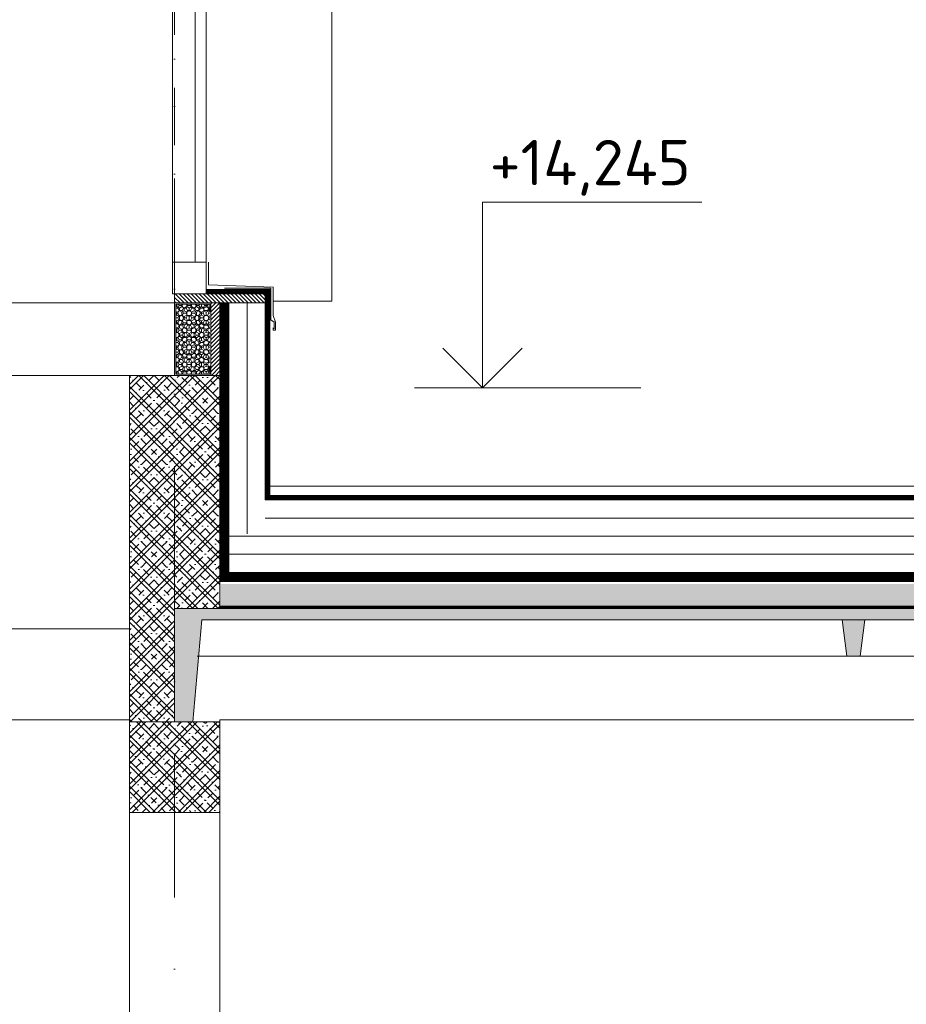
# Model space of a CAD drawing. Header units: millimetres. Extents: x -725694 to 5289369, y -1488057 to 2187451.
# Tile 124 of 656: x 144208 to 146167, y -31779 to -29604. Entities that reach past the tile are written whole.
import ezdxf
from ezdxf.enums import TextEntityAlignment as Align

# ---------------------------------------------------------------- set-up
doc = ezdxf.new("R2010")
doc.units = ezdxf.units.MM
for name, pattern in [('CARKOVANA', [5, 3, -2]), ('CENTERX2', [101.6, 63.5, -12.7, 12.7, -12.7]), ('DASHDOT', [25.4, 12.7, -6.35, 0, -6.35])]:
    doc.linetypes.add(name, pattern=pattern)
for name, color, linetype, lineweight in [('A99_N_kce-pohl', 1, 'Continuous', 9), ('A99_N_kce-rez-sil', 6, 'Continuous', 18), ('A99_N_koty-200', 5, 'Continuous', 5), ('A99_N_koty-50-vysk', 160, 'Continuous', 9), ('A99_N_sraf', 252, 'Continuous', 0), ('A99_N_sraf @ 100', 252, 'Continuous', 0), ('A99_N_sraf @ 200 VP1', 252, 'Continuous', 0), ('A99_N_sraf @ 200 VP10', 252, 'Continuous', 0), ('A99_N_sraf @ 200 VP11', 252, 'Continuous', 0), ('A99_N_sraf @ 200 VP12', 252, 'Continuous', 0), ('A99_N_sraf @ 200 VP13', 252, 'Continuous', 0), ('A99_N_sraf @ 200 VP14', 252, 'Continuous', 0), ('A99_N_sraf @ 200 VP2', 252, 'Continuous', 0), ('A99_N_sraf @ 200 VP3', 252, 'Continuous', 0), ('A99_N_sraf @ 200 VP4', 252, 'Continuous', 0), ('A99_N_sraf @ 200 VP5', 252, 'Continuous', 0), ('A99_N_sraf @ 200 VP6', 252, 'Continuous', 0), ('A99_N_sraf @ 200 VP7', 252, 'Continuous', 0), ('A99_N_sraf @ 200 VP8', 252, 'Continuous', 0), ('A99_N_sraf @ 200 VP9', 252, 'Continuous', 0), ('A99_N_sraf @ 200 VPModel', 252, 'Continuous', 0), ('A99_N_sraf @ 50 (1)', 252, 'Continuous', 0), ('A99_N_znaceni 200', 5, 'Continuous', 5), ('A99_S_kce-pohl', 7, 'Continuous', 5), ('A99_S_kce-rez-sil', 7, 'Continuous', 15), ('A99_S_osy', 1, 'CENTERX2', 5)]:
    doc.layers.add(name, color=color, linetype=linetype, lineweight=lineweight)
doc.styles.add('A99_kota', font='isocpeur.ttf', dxfattribs={"height": 2})
doc.linetypes.add('IZOLACE', pattern='A,0.00254,-2.54,[134,ltypeshp.shx,S=2.54,R=0,X=-2.54,Y=0],-5.08,[134,ltypeshp.shx,S=2.54,R=180,X=2.54,Y=0],-2.54', length=10.16254)
pattern_1 = [(45, (0, 0), (-28.284271, 28.284271), []), (45, (11.314, 0), (-28.284271, 28.284271), []), (45, (33.94, 0), (-16.970563, 39.59798), [16, -8, 0, -8])]
pattern_2 = [(315, (0, 0), (28.284271, 28.284271), []), (315, (3e-15, -11.314), (28.284271, 28.284271), []), (315, (8e-15, -33.94), (39.59798, 16.970563), [16, -8, 0, -8])]
pattern_3 = [(315, (2.026, -20.147), (28.284271, 28.284271), []), (270, (15.275, -65.216), (28.284271, -28.284271), [5, -51.568543]), (315, (15.275, -70.216), (28.284271, 28.284271), [5, -35]), (0, (18.81, -73.75), (28.284271, 28.284271), [5, -51.568543]), (45, (23.81, -73.75), (-28.284271, 28.284271), [5, -35]), (270, (27.346, -65.216), (28.284271, -28.284271), [5, -51.568543]), (315, (23.81, -61.68), (28.284271, 28.284271), [5, -35]), (0, (18.81, -61.68), (28.284271, 28.284271), [5, -51.568543]), (45, (15.275, -65.216), (-28.284271, 28.284271), [5, -35]), (315, (31.917, -78.322), (28.284271, 28.284271), [10, -30])]
pattern_4 = [(225, (-20.147, -2.026), (28.284271, -28.284271), []), (180, (-65.216, -15.275), (-28.284271, -28.284271), [5, -51.568543]), (225, (-70.216, -15.275), (28.284271, -28.284271), [5, -35]), (270, (-73.75, -18.81), (28.284271, -28.284271), [5, -51.568543]), (315, (-73.75, -23.81), (28.284271, 28.284271), [5, -35]), (180, (-65.216, -27.346), (-28.284271, -28.284271), [5, -51.568543]), (225, (-61.68, -23.81), (28.284271, -28.284271), [5, -35]), (270, (-61.68, -18.81), (28.284271, -28.284271), [5, -51.568543]), (315, (-65.216, -15.275), (28.284271, 28.284271), [5, -35]), (225, (-78.322, -31.917), (28.284271, -28.284271), [10, -30])]
pattern_5 = [(45, (6240, -250), (-28.284271, 28.284271), []), (45, (6251.314, -250), (-28.284271, 28.284271), []), (45, (6273.94, -250), (-16.970563, 39.59798), [16, -8, 0, -8])]
pattern_6 = [(315, (-250, -6240), (28.284271, 28.284271), []), (315, (-250, -6251.314), (28.284271, 28.284271), []), (315, (-250, -6273.94), (39.59798, 16.970563), [16, -8, 0, -8])]
pattern_7 = [(45, (6240, 520), (-28.284271, 28.284271), []), (45, (6251.314, 520), (-28.284271, 28.284271), []), (45, (6273.94, 520), (-16.970563, 39.59798), [16, -8, 0, -8])]
pattern_8 = [(315, (520, -6240), (28.284271, 28.284271), []), (315, (520, -6251.314), (28.284271, 28.284271), []), (315, (520, -6273.94), (39.59798, 16.970563), [16, -8, 0, -8])]
pattern_9 = [(360, (-1038565, 174330), (9.375, 5.41265875), [6.25, -12.5]), (120, (-1038565, 174330), (-9.37499998, 5.412658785), [6.25, -12.5]), (60, (-1038565, 174330), (2e-08, 10.825317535), [-12.5, 6.25])]
pattern_10 = [(270, (174330, 1038565), (5.41265875, -9.375), [6.25, -12.5]), (30, (174330, 1038565), (5.412658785, 9.37499998), [6.25, -12.5]), (330, (174330, 1038565), (10.825317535, -2e-08), [-12.5, 6.25])]

# ---------------------------------------------------------------- blocks, each defined once
blk = doc.blocks.new('*U123')
at = {"color": 0, "linetype": 'ByBlock', "lineweight": -2}
blk.add_line((3, 0), (-7, 0), dxfattribs=at)
for points in [[(0, 0), (0, 8.2), (0, 8.2), (-9.7, 8.2)], [(1.75, 1.75), (0, 0), (-1.75, 1.75)]]:
    blk.add_lwpolyline(points, dxfattribs=at)
at = {"color": 0, "linetype": 'ByBlock', "lineweight": -2, "style": 'A99_kota'}
blk.add_attdef('VYSKA', text='', height=2, dxfattribs=at).set_placement((-2, 10.95), align=Align.TOP_RIGHT)
blk.add_attdef('POPIS', text='', height=2, dxfattribs=at).set_placement((-9.2, 7.7), align=Align.TOP_LEFT)
blk = doc.blocks.new('*U6640')
at = {"layer": 'A99_N_sraf @ 100', "lineweight": 0, "ltscale": 2, "transparency": 33554687}
h = blk.add_hatch(dxfattribs=at)
h.set_pattern_fill('ZELEZOBETON', color=256, scale=8)
h.set_pattern_definition(pattern_1)
h.paths.add_polyline_path([(144610, -30930), (144590, -31155), (144550, -31155), (144550, -30905), (150550, -30905), (150550, -31155), (150510, -31155), (150490, -30930), (149075, -30930), (149065, -31010), (149035, -31010), (149025, -30930), (147575, -30930), (147565, -31010), (147535, -31010), (147525, -30930), (146075, -30930), (146065, -31010), (146035, -31010), (146025, -30930)])
at = {"layer": 'A99_N_sraf @ 200 VP1', "lineweight": 0, "ltscale": 2, "transparency": 33554687}
h = blk.add_hatch(dxfattribs=at)
h.set_pattern_fill('ZELEZOBETON', color=256, scale=8)
h.set_pattern_definition(pattern_1)
h.paths.add_polyline_path([(144610, -30930), (144590, -31155), (144550, -31155), (144550, -30905), (150550, -30905), (150550, -31155), (150510, -31155), (150490, -30930), (149075, -30930), (149065, -31010), (149035, -31010), (149025, -30930), (147575, -30930), (147565, -31010), (147535, -31010), (147525, -30930), (146075, -30930), (146065, -31010), (146035, -31010), (146025, -30930)])
at = {"layer": 'A99_N_sraf @ 200 VP10', "lineweight": 0, "ltscale": 2, "transparency": 33554687}
h = blk.add_hatch(dxfattribs=at)
h.set_pattern_fill('ZELEZOBETON', color=256, scale=8)
h.set_pattern_definition(pattern_1)
h.paths.add_polyline_path([(144610, -30930), (144590, -31155), (144550, -31155), (144550, -30905), (150550, -30905), (150550, -31155), (150510, -31155), (150490, -30930), (149075, -30930), (149065, -31010), (149035, -31010), (149025, -30930), (147575, -30930), (147565, -31010), (147535, -31010), (147525, -30930), (146075, -30930), (146065, -31010), (146035, -31010), (146025, -30930)])
at = {"layer": 'A99_N_sraf @ 200 VP11', "lineweight": 0, "ltscale": 2, "transparency": 33554687}
h = blk.add_hatch(dxfattribs=at)
h.set_pattern_fill('ZELEZOBETON', color=256, scale=8)
h.set_pattern_definition(pattern_1)
h.paths.add_polyline_path([(144610, -30930), (144590, -31155), (144550, -31155), (144550, -30905), (150550, -30905), (150550, -31155), (150510, -31155), (150490, -30930), (149075, -30930), (149065, -31010), (149035, -31010), (149025, -30930), (147575, -30930), (147565, -31010), (147535, -31010), (147525, -30930), (146075, -30930), (146065, -31010), (146035, -31010), (146025, -30930)])
at = {"layer": 'A99_N_sraf @ 200 VP12', "lineweight": 0, "ltscale": 2, "transparency": 33554687}
h = blk.add_hatch(dxfattribs=at)
h.set_pattern_fill('ZELEZOBETON', color=256, scale=8)
h.set_pattern_definition(pattern_1)
h.paths.add_polyline_path([(144610, -30930), (144590, -31155), (144550, -31155), (144550, -30905), (150550, -30905), (150550, -31155), (150510, -31155), (150490, -30930), (149075, -30930), (149065, -31010), (149035, -31010), (149025, -30930), (147575, -30930), (147565, -31010), (147535, -31010), (147525, -30930), (146075, -30930), (146065, -31010), (146035, -31010), (146025, -30930)])
at = {"layer": 'A99_N_sraf @ 200 VP13', "lineweight": 0, "ltscale": 2, "transparency": 33554687}
h = blk.add_hatch(dxfattribs=at)
h.set_pattern_fill('ZELEZOBETON', color=256, scale=8)
h.set_pattern_definition(pattern_2)
h.paths.add_polyline_path([(144610, -30930), (144590, -31155), (144550, -31155), (144550, -30905), (150550, -30905), (150550, -31155), (150510, -31155), (150490, -30930), (149075, -30930), (149065, -31010), (149035, -31010), (149025, -30930), (147575, -30930), (147565, -31010), (147535, -31010), (147525, -30930), (146075, -30930), (146065, -31010), (146035, -31010), (146025, -30930)])
at = {"layer": 'A99_N_sraf @ 200 VP14', "lineweight": 0, "ltscale": 2, "transparency": 33554687}
h = blk.add_hatch(dxfattribs=at)
h.set_pattern_fill('ZELEZOBETON', color=256, scale=8)
h.set_pattern_definition(pattern_1)
h.paths.add_polyline_path([(144610, -30930), (144590, -31155), (144550, -31155), (144550, -30905), (150550, -30905), (150550, -31155), (150510, -31155), (150490, -30930), (149075, -30930), (149065, -31010), (149035, -31010), (149025, -30930), (147575, -30930), (147565, -31010), (147535, -31010), (147525, -30930), (146075, -30930), (146065, -31010), (146035, -31010), (146025, -30930)])
at = {"layer": 'A99_N_sraf @ 200 VP2', "lineweight": 0, "ltscale": 2, "transparency": 33554687}
h = blk.add_hatch(dxfattribs=at)
h.set_pattern_fill('ZELEZOBETON', color=256, scale=8)
h.set_pattern_definition(pattern_1)
h.paths.add_polyline_path([(144610, -30930), (144590, -31155), (144550, -31155), (144550, -30905), (150550, -30905), (150550, -31155), (150510, -31155), (150490, -30930), (149075, -30930), (149065, -31010), (149035, -31010), (149025, -30930), (147575, -30930), (147565, -31010), (147535, -31010), (147525, -30930), (146075, -30930), (146065, -31010), (146035, -31010), (146025, -30930)])
at = {"layer": 'A99_N_sraf @ 200 VP3', "lineweight": 0, "ltscale": 2, "transparency": 33554687}
h = blk.add_hatch(dxfattribs=at)
h.set_pattern_fill('ZELEZOBETON', color=256, scale=8)
h.set_pattern_definition(pattern_1)
h.paths.add_polyline_path([(144610, -30930), (144590, -31155), (144550, -31155), (144550, -30905), (150550, -30905), (150550, -31155), (150510, -31155), (150490, -30930), (149075, -30930), (149065, -31010), (149035, -31010), (149025, -30930), (147575, -30930), (147565, -31010), (147535, -31010), (147525, -30930), (146075, -30930), (146065, -31010), (146035, -31010), (146025, -30930)])
at = {"layer": 'A99_N_sraf @ 200 VP4', "lineweight": 0, "ltscale": 2, "transparency": 33554687}
h = blk.add_hatch(dxfattribs=at)
h.set_pattern_fill('ZELEZOBETON', color=256, scale=8)
h.set_pattern_definition(pattern_1)
h.paths.add_polyline_path([(144610, -30930), (144590, -31155), (144550, -31155), (144550, -30905), (150550, -30905), (150550, -31155), (150510, -31155), (150490, -30930), (149075, -30930), (149065, -31010), (149035, -31010), (149025, -30930), (147575, -30930), (147565, -31010), (147535, -31010), (147525, -30930), (146075, -30930), (146065, -31010), (146035, -31010), (146025, -30930)])
at = {"layer": 'A99_N_sraf @ 200 VP5', "lineweight": 0, "ltscale": 2, "transparency": 33554687}
h = blk.add_hatch(dxfattribs=at)
h.set_pattern_fill('ZELEZOBETON', color=256, scale=8)
h.set_pattern_definition(pattern_2)
h.paths.add_polyline_path([(144610, -30930), (144590, -31155), (144550, -31155), (144550, -30905), (150550, -30905), (150550, -31155), (150510, -31155), (150490, -30930), (149075, -30930), (149065, -31010), (149035, -31010), (149025, -30930), (147575, -30930), (147565, -31010), (147535, -31010), (147525, -30930), (146075, -30930), (146065, -31010), (146035, -31010), (146025, -30930)])
at = {"layer": 'A99_N_sraf @ 200 VP6', "lineweight": 0, "ltscale": 2, "transparency": 33554687}
h = blk.add_hatch(dxfattribs=at)
h.set_pattern_fill('ZELEZOBETON', color=256, scale=8)
h.set_pattern_definition(pattern_2)
h.paths.add_polyline_path([(144610, -30930), (144590, -31155), (144550, -31155), (144550, -30905), (150550, -30905), (150550, -31155), (150510, -31155), (150490, -30930), (149075, -30930), (149065, -31010), (149035, -31010), (149025, -30930), (147575, -30930), (147565, -31010), (147535, -31010), (147525, -30930), (146075, -30930), (146065, -31010), (146035, -31010), (146025, -30930)])
at = {"layer": 'A99_N_sraf @ 200 VP7', "lineweight": 0, "ltscale": 2, "transparency": 33554687}
h = blk.add_hatch(dxfattribs=at)
h.set_pattern_fill('ZELEZOBETON', color=256, scale=8)
h.set_pattern_definition(pattern_1)
h.paths.add_polyline_path([(144610, -30930), (144590, -31155), (144550, -31155), (144550, -30905), (150550, -30905), (150550, -31155), (150510, -31155), (150490, -30930), (149075, -30930), (149065, -31010), (149035, -31010), (149025, -30930), (147575, -30930), (147565, -31010), (147535, -31010), (147525, -30930), (146075, -30930), (146065, -31010), (146035, -31010), (146025, -30930)])
at = {"layer": 'A99_N_sraf @ 200 VP8', "lineweight": 0, "ltscale": 2, "transparency": 33554687}
h = blk.add_hatch(dxfattribs=at)
h.set_pattern_fill('ZELEZOBETON', color=256, scale=8)
h.set_pattern_definition(pattern_1)
h.paths.add_polyline_path([(144610, -30930), (144590, -31155), (144550, -31155), (144550, -30905), (150550, -30905), (150550, -31155), (150510, -31155), (150490, -30930), (149075, -30930), (149065, -31010), (149035, -31010), (149025, -30930), (147575, -30930), (147565, -31010), (147535, -31010), (147525, -30930), (146075, -30930), (146065, -31010), (146035, -31010), (146025, -30930)])
at = {"layer": 'A99_N_sraf @ 200 VP9', "lineweight": 0, "ltscale": 2, "transparency": 33554687}
h = blk.add_hatch(dxfattribs=at)
h.set_pattern_fill('ZELEZOBETON', color=256, scale=8)
h.set_pattern_definition(pattern_1)
h.paths.add_polyline_path([(144610, -30930), (144590, -31155), (144550, -31155), (144550, -30905), (150550, -30905), (150550, -31155), (150510, -31155), (150490, -30930), (149075, -30930), (149065, -31010), (149035, -31010), (149025, -30930), (147575, -30930), (147565, -31010), (147535, -31010), (147525, -30930), (146075, -30930), (146065, -31010), (146035, -31010), (146025, -30930)])
at = {"layer": 'A99_N_sraf @ 200 VPModel', "lineweight": 0, "ltscale": 2, "transparency": 33554687}
h = blk.add_hatch(dxfattribs=at)
h.set_pattern_fill('ZELEZOBETON', color=256, scale=8)
h.set_pattern_definition(pattern_1)
h.paths.add_polyline_path([(144610, -30930), (144590, -31155), (144550, -31155), (144550, -30905), (150550, -30905), (150550, -31155), (150510, -31155), (150490, -30930), (149075, -30930), (149065, -31010), (149035, -31010), (149025, -30930), (147575, -30930), (147565, -31010), (147535, -31010), (147525, -30930), (146075, -30930), (146065, -31010), (146035, -31010), (146025, -30930)])
at = {"layer": 'A99_N_sraf @ 50 (1)', "lineweight": 0, "ltscale": 2, "transparency": 33554687}
h = blk.add_hatch(dxfattribs=at)
h.set_pattern_fill('ZELEZOBETON', color=256, scale=8)
h.set_pattern_definition(pattern_1)
h.paths.add_polyline_path([(144610, -30930), (144590, -31155), (144550, -31155), (144550, -30905), (150550, -30905), (150550, -31155), (150510, -31155), (150490, -30930), (149075, -30930), (149065, -31010), (149035, -31010), (149025, -30930), (147575, -30930), (147565, -31010), (147535, -31010), (147525, -30930), (146075, -30930), (146065, -31010), (146035, -31010), (146025, -30930)])
blk = doc.blocks.new('*U6641')
at = {"layer": 'A99_N_sraf @ 200 VP1', "linetype": 'Continuous', "lineweight": 0, "ltscale": 2, "transparency": 33554687}
h = blk.add_hatch(dxfattribs=at)
h.set_pattern_fill('BETON-LEHKY', color=256, scale=0.05, angle=-90)
h.set_pattern_definition(pattern_3)
h.paths.add_polyline_path([(150802, -30851), (150802, -30906), (144652, -30906), (144652, -30851)])
at = {"layer": 'A99_N_sraf @ 200 VP10', "linetype": 'Continuous', "lineweight": 0, "ltscale": 2, "transparency": 33554687}
h = blk.add_hatch(dxfattribs=at)
h.set_pattern_fill('BETON-LEHKY', color=256, scale=0.05, angle=-90)
h.set_pattern_definition(pattern_3)
h.paths.add_polyline_path([(150802, -30851), (150802, -30906), (144652, -30906), (144652, -30851)])
at = {"layer": 'A99_N_sraf @ 200 VP11', "linetype": 'Continuous', "lineweight": 0, "ltscale": 2, "transparency": 33554687}
h = blk.add_hatch(dxfattribs=at)
h.set_pattern_fill('BETON-LEHKY', color=256, scale=0.05, angle=-90)
h.set_pattern_definition(pattern_3)
h.paths.add_polyline_path([(150802, -30851), (150802, -30906), (144652, -30906), (144652, -30851)])
at = {"layer": 'A99_N_sraf @ 200 VP12', "linetype": 'Continuous', "lineweight": 0, "ltscale": 2, "transparency": 33554687}
h = blk.add_hatch(dxfattribs=at)
h.set_pattern_fill('BETON-LEHKY', color=256, scale=0.05, angle=-90)
h.set_pattern_definition(pattern_3)
h.paths.add_polyline_path([(150802, -30851), (150802, -30906), (144652, -30906), (144652, -30851)])
at = {"layer": 'A99_N_sraf @ 200 VP13', "linetype": 'Continuous', "lineweight": 0, "ltscale": 2, "transparency": 33554687}
h = blk.add_hatch(dxfattribs=at)
h.set_pattern_fill('BETON-LEHKY', color=256, scale=0.05, angle=-90)
h.set_pattern_definition(pattern_4)
h.paths.add_polyline_path([(150802, -30851), (150802, -30906), (144652, -30906), (144652, -30851)])
at = {"layer": 'A99_N_sraf @ 200 VP14', "linetype": 'Continuous', "lineweight": 0, "ltscale": 2, "transparency": 33554687}
h = blk.add_hatch(dxfattribs=at)
h.set_pattern_fill('BETON-LEHKY', color=256, scale=0.05, angle=-90)
h.set_pattern_definition(pattern_3)
h.paths.add_polyline_path([(150802, -30851), (150802, -30906), (144652, -30906), (144652, -30851)])
at = {"layer": 'A99_N_sraf @ 200 VP2', "linetype": 'Continuous', "lineweight": 0, "ltscale": 2, "transparency": 33554687}
h = blk.add_hatch(dxfattribs=at)
h.set_pattern_fill('BETON-LEHKY', color=256, scale=0.05, angle=-90)
h.set_pattern_definition(pattern_3)
h.paths.add_polyline_path([(150802, -30851), (150802, -30906), (144652, -30906), (144652, -30851)])
at = {"layer": 'A99_N_sraf @ 200 VP3', "linetype": 'Continuous', "lineweight": 0, "ltscale": 2, "transparency": 33554687}
h = blk.add_hatch(dxfattribs=at)
h.set_pattern_fill('BETON-LEHKY', color=256, scale=0.05, angle=-90)
h.set_pattern_definition(pattern_3)
h.paths.add_polyline_path([(150802, -30851), (150802, -30906), (144652, -30906), (144652, -30851)])
at = {"layer": 'A99_N_sraf @ 200 VP4', "linetype": 'Continuous', "lineweight": 0, "ltscale": 2, "transparency": 33554687}
h = blk.add_hatch(dxfattribs=at)
h.set_pattern_fill('BETON-LEHKY', color=256, scale=0.05, angle=-90)
h.set_pattern_definition(pattern_3)
h.paths.add_polyline_path([(150802, -30851), (150802, -30906), (144652, -30906), (144652, -30851)])
at = {"layer": 'A99_N_sraf @ 200 VP5', "linetype": 'Continuous', "lineweight": 0, "ltscale": 2, "transparency": 33554687}
h = blk.add_hatch(dxfattribs=at)
h.set_pattern_fill('BETON-LEHKY', color=256, scale=0.05, angle=-90)
h.set_pattern_definition(pattern_4)
h.paths.add_polyline_path([(150802, -30851), (150802, -30906), (144652, -30906), (144652, -30851)])
at = {"layer": 'A99_N_sraf @ 200 VP6', "linetype": 'Continuous', "lineweight": 0, "ltscale": 2, "transparency": 33554687}
h = blk.add_hatch(dxfattribs=at)
h.set_pattern_fill('BETON-LEHKY', color=256, scale=0.05, angle=-90)
h.set_pattern_definition(pattern_4)
h.paths.add_polyline_path([(150802, -30851), (150802, -30906), (144652, -30906), (144652, -30851)])
at = {"layer": 'A99_N_sraf @ 200 VP7', "linetype": 'Continuous', "lineweight": 0, "ltscale": 2, "transparency": 33554687}
h = blk.add_hatch(dxfattribs=at)
h.set_pattern_fill('BETON-LEHKY', color=256, scale=0.05, angle=-90)
h.set_pattern_definition(pattern_3)
h.paths.add_polyline_path([(150802, -30851), (150802, -30906), (144652, -30906), (144652, -30851)])
at = {"layer": 'A99_N_sraf @ 200 VP8', "linetype": 'Continuous', "lineweight": 0, "ltscale": 2, "transparency": 33554687}
h = blk.add_hatch(dxfattribs=at)
h.set_pattern_fill('BETON-LEHKY', color=256, scale=0.05, angle=-90)
h.set_pattern_definition(pattern_3)
h.paths.add_polyline_path([(150802, -30851), (150802, -30906), (144652, -30906), (144652, -30851)])
at = {"layer": 'A99_N_sraf @ 200 VP9', "linetype": 'Continuous', "lineweight": 0, "ltscale": 2, "transparency": 33554687}
h = blk.add_hatch(dxfattribs=at)
h.set_pattern_fill('BETON-LEHKY', color=256, scale=0.05, angle=-90)
h.set_pattern_definition(pattern_3)
h.paths.add_polyline_path([(150802, -30851), (150802, -30906), (144652, -30906), (144652, -30851)])
at = {"layer": 'A99_N_sraf @ 200 VPModel', "linetype": 'Continuous', "lineweight": 0, "ltscale": 2, "transparency": 33554687}
h = blk.add_hatch(dxfattribs=at)
h.set_pattern_fill('BETON-LEHKY', color=256, scale=0.05, angle=-90)
h.set_pattern_definition(pattern_3)
h.paths.add_polyline_path([(150802, -30851), (150802, -30906), (144652, -30906), (144652, -30851)])
blk = doc.blocks.new('*U6643')
at = {"layer": 'A99_N_sraf @ 100', "lineweight": 0, "ltscale": 2, "transparency": 33554687}
h = blk.add_hatch(dxfattribs=at)
h.set_pattern_fill('ZELEZOBETON', color=256, scale=8)
h.set_pattern_definition(pattern_5)
h.paths.add_polyline_path([(144450, -31355), (144450, -31155), (144650, -31155), (144650, -31355)])
at = {"layer": 'A99_N_sraf @ 200 VP1', "lineweight": 0, "ltscale": 2, "transparency": 33554687}
h = blk.add_hatch(dxfattribs=at)
h.set_pattern_fill('ZELEZOBETON', color=256, scale=8)
h.set_pattern_definition(pattern_5)
h.paths.add_polyline_path([(144450, -31355), (144450, -31155), (144650, -31155), (144650, -31355)])
at = {"layer": 'A99_N_sraf @ 200 VP10', "lineweight": 0, "ltscale": 2, "transparency": 33554687}
h = blk.add_hatch(dxfattribs=at)
h.set_pattern_fill('ZELEZOBETON', color=256, scale=8)
h.set_pattern_definition(pattern_5)
h.paths.add_polyline_path([(144450, -31355), (144450, -31155), (144650, -31155), (144650, -31355)])
at = {"layer": 'A99_N_sraf @ 200 VP11', "lineweight": 0, "ltscale": 2, "transparency": 33554687}
h = blk.add_hatch(dxfattribs=at)
h.set_pattern_fill('ZELEZOBETON', color=256, scale=8)
h.set_pattern_definition(pattern_5)
h.paths.add_polyline_path([(144450, -31355), (144450, -31155), (144650, -31155), (144650, -31355)])
at = {"layer": 'A99_N_sraf @ 200 VP12', "lineweight": 0, "ltscale": 2, "transparency": 33554687}
h = blk.add_hatch(dxfattribs=at)
h.set_pattern_fill('ZELEZOBETON', color=256, scale=8)
h.set_pattern_definition(pattern_5)
h.paths.add_polyline_path([(144450, -31355), (144450, -31155), (144650, -31155), (144650, -31355)])
at = {"layer": 'A99_N_sraf @ 200 VP13', "lineweight": 0, "ltscale": 2, "transparency": 33554687}
h = blk.add_hatch(dxfattribs=at)
h.set_pattern_fill('ZELEZOBETON', color=256, scale=8)
h.set_pattern_definition(pattern_6)
h.paths.add_polyline_path([(144450, -31355), (144450, -31155), (144650, -31155), (144650, -31355)])
at = {"layer": 'A99_N_sraf @ 200 VP14', "lineweight": 0, "ltscale": 2, "transparency": 33554687}
h = blk.add_hatch(dxfattribs=at)
h.set_pattern_fill('ZELEZOBETON', color=256, scale=8)
h.set_pattern_definition(pattern_5)
h.paths.add_polyline_path([(144450, -31355), (144450, -31155), (144650, -31155), (144650, -31355)])
at = {"layer": 'A99_N_sraf @ 200 VP2', "lineweight": 0, "ltscale": 2, "transparency": 33554687}
h = blk.add_hatch(dxfattribs=at)
h.set_pattern_fill('ZELEZOBETON', color=256, scale=8)
h.set_pattern_definition(pattern_5)
h.paths.add_polyline_path([(144450, -31355), (144450, -31155), (144650, -31155), (144650, -31355)])
at = {"layer": 'A99_N_sraf @ 200 VP3', "lineweight": 0, "ltscale": 2, "transparency": 33554687}
h = blk.add_hatch(dxfattribs=at)
h.set_pattern_fill('ZELEZOBETON', color=256, scale=8)
h.set_pattern_definition(pattern_5)
h.paths.add_polyline_path([(144450, -31355), (144450, -31155), (144650, -31155), (144650, -31355)])
at = {"layer": 'A99_N_sraf @ 200 VP4', "lineweight": 0, "ltscale": 2, "transparency": 33554687}
h = blk.add_hatch(dxfattribs=at)
h.set_pattern_fill('ZELEZOBETON', color=256, scale=8)
h.set_pattern_definition(pattern_5)
h.paths.add_polyline_path([(144450, -31355), (144450, -31155), (144650, -31155), (144650, -31355)])
at = {"layer": 'A99_N_sraf @ 200 VP5', "lineweight": 0, "ltscale": 2, "transparency": 33554687}
h = blk.add_hatch(dxfattribs=at)
h.set_pattern_fill('ZELEZOBETON', color=256, scale=8)
h.set_pattern_definition(pattern_6)
h.paths.add_polyline_path([(144450, -31355), (144450, -31155), (144650, -31155), (144650, -31355)])
at = {"layer": 'A99_N_sraf @ 200 VP6', "lineweight": 0, "ltscale": 2, "transparency": 33554687}
h = blk.add_hatch(dxfattribs=at)
h.set_pattern_fill('ZELEZOBETON', color=256, scale=8)
h.set_pattern_definition(pattern_6)
h.paths.add_polyline_path([(144450, -31355), (144450, -31155), (144650, -31155), (144650, -31355)])
at = {"layer": 'A99_N_sraf @ 200 VP7', "lineweight": 0, "ltscale": 2, "transparency": 33554687}
h = blk.add_hatch(dxfattribs=at)
h.set_pattern_fill('ZELEZOBETON', color=256, scale=8)
h.set_pattern_definition(pattern_5)
h.paths.add_polyline_path([(144450, -31355), (144450, -31155), (144650, -31155), (144650, -31355)])
at = {"layer": 'A99_N_sraf @ 200 VP8', "lineweight": 0, "ltscale": 2, "transparency": 33554687}
h = blk.add_hatch(dxfattribs=at)
h.set_pattern_fill('ZELEZOBETON', color=256, scale=8)
h.set_pattern_definition(pattern_5)
h.paths.add_polyline_path([(144450, -31355), (144450, -31155), (144650, -31155), (144650, -31355)])
at = {"layer": 'A99_N_sraf @ 200 VP9', "lineweight": 0, "ltscale": 2, "transparency": 33554687}
h = blk.add_hatch(dxfattribs=at)
h.set_pattern_fill('ZELEZOBETON', color=256, scale=8)
h.set_pattern_definition(pattern_5)
h.paths.add_polyline_path([(144450, -31355), (144450, -31155), (144650, -31155), (144650, -31355)])
at = {"layer": 'A99_N_sraf @ 200 VPModel', "lineweight": 0, "ltscale": 2, "transparency": 33554687}
h = blk.add_hatch(dxfattribs=at)
h.set_pattern_fill('ZELEZOBETON', color=256, scale=8)
h.set_pattern_definition(pattern_5)
h.paths.add_polyline_path([(144450, -31355), (144450, -31155), (144650, -31155), (144650, -31355)])
at = {"layer": 'A99_N_sraf @ 50 (1)', "lineweight": 0, "ltscale": 2, "transparency": 33554687}
h = blk.add_hatch(dxfattribs=at)
h.set_pattern_fill('ZELEZOBETON', color=256, scale=8)
h.set_pattern_definition(pattern_5)
h.paths.add_polyline_path([(144450, -31355), (144450, -31155), (144650, -31155), (144650, -31355)])
blk = doc.blocks.new('*U6644')
at = {"layer": 'A99_N_sraf @ 100', "lineweight": 0, "ltscale": 2, "transparency": 33554687}
h = blk.add_hatch(dxfattribs=at)
h.set_pattern_fill('ZELEZOBETON', color=256, scale=8)
h.set_pattern_definition(pattern_7)
h.paths.add_polyline_path([(144450, -31155), (144450, -30390), (144650, -30390), (144650, -30905), (144550, -30905), (144550, -31155)])
at = {"layer": 'A99_N_sraf @ 200 VP1', "lineweight": 0, "ltscale": 2, "transparency": 33554687}
h = blk.add_hatch(dxfattribs=at)
h.set_pattern_fill('ZELEZOBETON', color=256, scale=8)
h.set_pattern_definition(pattern_7)
h.paths.add_polyline_path([(144450, -31155), (144450, -30390), (144650, -30390), (144650, -30905), (144550, -30905), (144550, -31155)])
at = {"layer": 'A99_N_sraf @ 200 VP10', "lineweight": 0, "ltscale": 2, "transparency": 33554687}
h = blk.add_hatch(dxfattribs=at)
h.set_pattern_fill('ZELEZOBETON', color=256, scale=8)
h.set_pattern_definition(pattern_7)
h.paths.add_polyline_path([(144450, -31155), (144450, -30390), (144650, -30390), (144650, -30905), (144550, -30905), (144550, -31155)])
at = {"layer": 'A99_N_sraf @ 200 VP11', "lineweight": 0, "ltscale": 2, "transparency": 33554687}
h = blk.add_hatch(dxfattribs=at)
h.set_pattern_fill('ZELEZOBETON', color=256, scale=8)
h.set_pattern_definition(pattern_7)
h.paths.add_polyline_path([(144450, -31155), (144450, -30390), (144650, -30390), (144650, -30905), (144550, -30905), (144550, -31155)])
at = {"layer": 'A99_N_sraf @ 200 VP12', "lineweight": 0, "ltscale": 2, "transparency": 33554687}
h = blk.add_hatch(dxfattribs=at)
h.set_pattern_fill('ZELEZOBETON', color=256, scale=8)
h.set_pattern_definition(pattern_7)
h.paths.add_polyline_path([(144450, -31155), (144450, -30390), (144650, -30390), (144650, -30905), (144550, -30905), (144550, -31155)])
at = {"layer": 'A99_N_sraf @ 200 VP13', "lineweight": 0, "ltscale": 2, "transparency": 33554687}
h = blk.add_hatch(dxfattribs=at)
h.set_pattern_fill('ZELEZOBETON', color=256, scale=8)
h.set_pattern_definition(pattern_8)
h.paths.add_polyline_path([(144450, -31155), (144450, -30390), (144650, -30390), (144650, -30905), (144550, -30905), (144550, -31155)])
at = {"layer": 'A99_N_sraf @ 200 VP14', "lineweight": 0, "ltscale": 2, "transparency": 33554687}
h = blk.add_hatch(dxfattribs=at)
h.set_pattern_fill('ZELEZOBETON', color=256, scale=8)
h.set_pattern_definition(pattern_7)
h.paths.add_polyline_path([(144450, -31155), (144450, -30390), (144650, -30390), (144650, -30905), (144550, -30905), (144550, -31155)])
at = {"layer": 'A99_N_sraf @ 200 VP2', "lineweight": 0, "ltscale": 2, "transparency": 33554687}
h = blk.add_hatch(dxfattribs=at)
h.set_pattern_fill('ZELEZOBETON', color=256, scale=8)
h.set_pattern_definition(pattern_7)
h.paths.add_polyline_path([(144450, -31155), (144450, -30390), (144650, -30390), (144650, -30905), (144550, -30905), (144550, -31155)])
at = {"layer": 'A99_N_sraf @ 200 VP3', "lineweight": 0, "ltscale": 2, "transparency": 33554687}
h = blk.add_hatch(dxfattribs=at)
h.set_pattern_fill('ZELEZOBETON', color=256, scale=8)
h.set_pattern_definition(pattern_7)
h.paths.add_polyline_path([(144450, -31155), (144450, -30390), (144650, -30390), (144650, -30905), (144550, -30905), (144550, -31155)])
at = {"layer": 'A99_N_sraf @ 200 VP4', "lineweight": 0, "ltscale": 2, "transparency": 33554687}
h = blk.add_hatch(dxfattribs=at)
h.set_pattern_fill('ZELEZOBETON', color=256, scale=8)
h.set_pattern_definition(pattern_7)
h.paths.add_polyline_path([(144450, -31155), (144450, -30390), (144650, -30390), (144650, -30905), (144550, -30905), (144550, -31155)])
at = {"layer": 'A99_N_sraf @ 200 VP5', "lineweight": 0, "ltscale": 2, "transparency": 33554687}
h = blk.add_hatch(dxfattribs=at)
h.set_pattern_fill('ZELEZOBETON', color=256, scale=8)
h.set_pattern_definition(pattern_8)
h.paths.add_polyline_path([(144450, -31155), (144450, -30390), (144650, -30390), (144650, -30905), (144550, -30905), (144550, -31155)])
at = {"layer": 'A99_N_sraf @ 200 VP6', "lineweight": 0, "ltscale": 2, "transparency": 33554687}
h = blk.add_hatch(dxfattribs=at)
h.set_pattern_fill('ZELEZOBETON', color=256, scale=8)
h.set_pattern_definition(pattern_8)
h.paths.add_polyline_path([(144450, -31155), (144450, -30390), (144650, -30390), (144650, -30905), (144550, -30905), (144550, -31155)])
at = {"layer": 'A99_N_sraf @ 200 VP7', "lineweight": 0, "ltscale": 2, "transparency": 33554687}
h = blk.add_hatch(dxfattribs=at)
h.set_pattern_fill('ZELEZOBETON', color=256, scale=8)
h.set_pattern_definition(pattern_7)
h.paths.add_polyline_path([(144450, -31155), (144450, -30390), (144650, -30390), (144650, -30905), (144550, -30905), (144550, -31155)])
at = {"layer": 'A99_N_sraf @ 200 VP8', "lineweight": 0, "ltscale": 2, "transparency": 33554687}
h = blk.add_hatch(dxfattribs=at)
h.set_pattern_fill('ZELEZOBETON', color=256, scale=8)
h.set_pattern_definition(pattern_7)
h.paths.add_polyline_path([(144450, -31155), (144450, -30390), (144650, -30390), (144650, -30905), (144550, -30905), (144550, -31155)])
at = {"layer": 'A99_N_sraf @ 200 VP9', "lineweight": 0, "ltscale": 2, "transparency": 33554687}
h = blk.add_hatch(dxfattribs=at)
h.set_pattern_fill('ZELEZOBETON', color=256, scale=8)
h.set_pattern_definition(pattern_7)
h.paths.add_polyline_path([(144450, -31155), (144450, -30390), (144650, -30390), (144650, -30905), (144550, -30905), (144550, -31155)])
at = {"layer": 'A99_N_sraf @ 200 VPModel', "lineweight": 0, "ltscale": 2, "transparency": 33554687}
h = blk.add_hatch(dxfattribs=at)
h.set_pattern_fill('ZELEZOBETON', color=256, scale=8)
h.set_pattern_definition(pattern_7)
h.paths.add_polyline_path([(144450, -31155), (144450, -30390), (144650, -30390), (144650, -30905), (144550, -30905), (144550, -31155)])
at = {"layer": 'A99_N_sraf @ 50 (1)', "lineweight": 0, "ltscale": 2, "transparency": 33554687}
h = blk.add_hatch(dxfattribs=at)
h.set_pattern_fill('ZELEZOBETON', color=256, scale=8)
h.set_pattern_definition(pattern_7)
h.paths.add_polyline_path([(144450, -31155), (144450, -30390), (144650, -30390), (144650, -30905), (144550, -30905), (144550, -31155)])
blk = doc.blocks.new('*U6645')
at = {"layer": 'A99_N_sraf @ 200 VP1', "linetype": 'Continuous', "lineweight": 0}
h = blk.add_hatch(dxfattribs=at)
h.set_pattern_fill('HONEY', color=1, scale=0.25, angle=-90, style=2)
h.set_pattern_definition(pattern_9)
h.paths.add_polyline_path([(144552.5, -30232.5), (144627.5, -30232.5), (144627.5, -30387.5), (144552.5, -30387.5)])
at = {"layer": 'A99_N_sraf @ 200 VP10', "linetype": 'Continuous', "lineweight": 0}
h = blk.add_hatch(dxfattribs=at)
h.set_pattern_fill('HONEY', color=1, scale=0.25, angle=-90, style=2)
h.set_pattern_definition(pattern_9)
h.paths.add_polyline_path([(144552.5, -30232.5), (144627.5, -30232.5), (144627.5, -30387.5), (144552.5, -30387.5)])
at = {"layer": 'A99_N_sraf @ 200 VP11', "linetype": 'Continuous', "lineweight": 0}
h = blk.add_hatch(dxfattribs=at)
h.set_pattern_fill('HONEY', color=1, scale=0.25, angle=-90, style=2)
h.set_pattern_definition(pattern_9)
h.paths.add_polyline_path([(144552.5, -30232.5), (144627.5, -30232.5), (144627.5, -30387.5), (144552.5, -30387.5)])
at = {"layer": 'A99_N_sraf @ 200 VP12', "linetype": 'Continuous', "lineweight": 0}
h = blk.add_hatch(dxfattribs=at)
h.set_pattern_fill('HONEY', color=1, scale=0.25, angle=-90, style=2)
h.set_pattern_definition(pattern_9)
h.paths.add_polyline_path([(144552.5, -30232.5), (144627.5, -30232.5), (144627.5, -30387.5), (144552.5, -30387.5)])
at = {"layer": 'A99_N_sraf @ 200 VP13', "linetype": 'Continuous', "lineweight": 0}
h = blk.add_hatch(dxfattribs=at)
h.set_pattern_fill('HONEY', color=1, scale=0.25, angle=-90, style=2)
h.set_pattern_definition(pattern_10)
h.paths.add_polyline_path([(144552.5, -30232.5), (144627.5, -30232.5), (144627.5, -30387.5), (144552.5, -30387.5)])
at = {"layer": 'A99_N_sraf @ 200 VP14', "linetype": 'Continuous', "lineweight": 0}
h = blk.add_hatch(dxfattribs=at)
h.set_pattern_fill('HONEY', color=1, scale=0.25, angle=-90, style=2)
h.set_pattern_definition(pattern_9)
h.paths.add_polyline_path([(144552.5, -30232.5), (144627.5, -30232.5), (144627.5, -30387.5), (144552.5, -30387.5)])
at = {"layer": 'A99_N_sraf @ 200 VP2', "linetype": 'Continuous', "lineweight": 0}
h = blk.add_hatch(dxfattribs=at)
h.set_pattern_fill('HONEY', color=1, scale=0.25, angle=-90, style=2)
h.set_pattern_definition(pattern_9)
h.paths.add_polyline_path([(144552.5, -30232.5), (144627.5, -30232.5), (144627.5, -30387.5), (144552.5, -30387.5)])
at = {"layer": 'A99_N_sraf @ 200 VP3', "linetype": 'Continuous', "lineweight": 0}
h = blk.add_hatch(dxfattribs=at)
h.set_pattern_fill('HONEY', color=1, scale=0.25, angle=-90, style=2)
h.set_pattern_definition(pattern_9)
h.paths.add_polyline_path([(144552.5, -30232.5), (144627.5, -30232.5), (144627.5, -30387.5), (144552.5, -30387.5)])
at = {"layer": 'A99_N_sraf @ 200 VP4', "linetype": 'Continuous', "lineweight": 0}
h = blk.add_hatch(dxfattribs=at)
h.set_pattern_fill('HONEY', color=1, scale=0.25, angle=-90, style=2)
h.set_pattern_definition(pattern_9)
h.paths.add_polyline_path([(144552.5, -30232.5), (144627.5, -30232.5), (144627.5, -30387.5), (144552.5, -30387.5)])
at = {"layer": 'A99_N_sraf @ 200 VP5', "linetype": 'Continuous', "lineweight": 0}
h = blk.add_hatch(dxfattribs=at)
h.set_pattern_fill('HONEY', color=1, scale=0.25, angle=-90, style=2)
h.set_pattern_definition(pattern_10)
h.paths.add_polyline_path([(144552.5, -30232.5), (144627.5, -30232.5), (144627.5, -30387.5), (144552.5, -30387.5)])
at = {"layer": 'A99_N_sraf @ 200 VP6', "linetype": 'Continuous', "lineweight": 0}
h = blk.add_hatch(dxfattribs=at)
h.set_pattern_fill('HONEY', color=1, scale=0.25, angle=-90, style=2)
h.set_pattern_definition(pattern_10)
h.paths.add_polyline_path([(144552.5, -30232.5), (144627.5, -30232.5), (144627.5, -30387.5), (144552.5, -30387.5)])
at = {"layer": 'A99_N_sraf @ 200 VP7', "linetype": 'Continuous', "lineweight": 0}
h = blk.add_hatch(dxfattribs=at)
h.set_pattern_fill('HONEY', color=1, scale=0.25, angle=-90, style=2)
h.set_pattern_definition(pattern_9)
h.paths.add_polyline_path([(144552.5, -30232.5), (144627.5, -30232.5), (144627.5, -30387.5), (144552.5, -30387.5)])
at = {"layer": 'A99_N_sraf @ 200 VP8', "linetype": 'Continuous', "lineweight": 0}
h = blk.add_hatch(dxfattribs=at)
h.set_pattern_fill('HONEY', color=1, scale=0.25, angle=-90, style=2)
h.set_pattern_definition(pattern_9)
h.paths.add_polyline_path([(144552.5, -30232.5), (144627.5, -30232.5), (144627.5, -30387.5), (144552.5, -30387.5)])
at = {"layer": 'A99_N_sraf @ 200 VP9', "linetype": 'Continuous', "lineweight": 0}
h = blk.add_hatch(dxfattribs=at)
h.set_pattern_fill('HONEY', color=1, scale=0.25, angle=-90, style=2)
h.set_pattern_definition(pattern_9)
h.paths.add_polyline_path([(144552.5, -30232.5), (144627.5, -30232.5), (144627.5, -30387.5), (144552.5, -30387.5)])
at = {"layer": 'A99_N_sraf @ 200 VPModel', "linetype": 'Continuous', "lineweight": 0}
h = blk.add_hatch(dxfattribs=at)
h.set_pattern_fill('HONEY', color=1, scale=0.25, angle=-90, style=2)
h.set_pattern_definition(pattern_9)
h.paths.add_polyline_path([(144552.5, -30232.5), (144627.5, -30232.5), (144627.5, -30387.5), (144552.5, -30387.5)])

msp = doc.modelspace()

# ---------------------------------------------------------------- hatches: boundary and pattern name
at = {"layer": 'A99_N_sraf', "lineweight": 0, "transparency": 33554562}
h = msp.add_hatch(dxfattribs=at)
h.set_pattern_fill('ANSI31', color=1, scale=50, angle=-180)
h.set_pattern_definition([(315, (7340, 4170), (4.41941738, 4.41941738), [])])
h.paths.add_polyline_path([(144550, -30230), (144750, -30230), (144750, -30210), (144550, -30210)])
h = msp.add_hatch(dxfattribs=at)
h.set_pattern_fill('ANSI31', color=1, scale=50, angle=-90)
h.set_pattern_definition([(45, (-22445, -34805), (-4.41941738, 4.41941738), [])])
h.paths.add_polyline_path([(144630, -30230), (144630, -30390), (144650, -30390), (144650, -30230)])

# ---------------------------------------------------------------- linework, layer by layer
at = {"layer": 'A99_N_kce-pohl', "color": 1, "linetype": 'Continuous'}
msp.add_line((144545, -30210), (144545, -29075), dxfattribs=at)
at = {"layer": 'A99_N_kce-pohl', "color": 1, "linetype": 'Continuous', "lineweight": 5}
for points in [[(144767.5, -30285), (144767.5, -30290), (144772.5, -30290), (144772.5, -30272.5), (144767.5, -30257.5), (144767.5, -30195), (144625, -30190), (144625, -30140)], [(144770, -30287.5), (144770, -30272.5), (144762.5, -30267.5), (144762.5, -30197.5), (144660, -30197.5)], [(144670, -30745), (150800, -30745)]]:
    msp.add_lwpolyline(points, dxfattribs=at)
at = {"layer": 'A99_N_kce-pohl', "color": 1, "linetype": 'CARKOVANA', "ltscale": 15, "const_width": 5}
for points in [[(144620, -30202.5), (144757.5, -30202.5), (144757.5, -30657.5), (150692.5, -30657.5), (150692.5, -30222.5), (151100, -30222.5)], [(144620, -30207.5), (144752.5, -30207.5), (144752.5, -30662.5), (150697.5, -30662.5), (150697.5, -30227.5), (151100, -30227.5)]]:
    msp.add_lwpolyline(points, dxfattribs=at)
at = {"layer": 'A99_N_kce-pohl', "color": 1, "linetype": 'Continuous'}
for points in [[(144620, -30200), (144760, -30200), (144760, -30655), (150690, -30655), (150690, -30220), (151100, -30220)], [(144620, -30205), (144755, -30205), (144755, -30660), (150695, -30660), (150695, -30225), (151100, -30225)], [(144620, -30210), (144750, -30210), (144750, -30665), (150700, -30665), (150700, -30230), (151100, -30230)], [(144550, -30230), (12000, -30230)], [(144760, -30634.8), (150690, -30634.8)]]:
    msp.add_lwpolyline(points, dxfattribs=at)
at = {"layer": 'A99_N_kce-pohl', "color": 1, "lineweight": 5}
for points in [[(144550, -30230), (144750, -30230), (144750, -30210), (144550, -30210)], [(144630, -30230), (144630, -30390), (144650, -30390), (144650, -30230)]]:
    msp.add_lwpolyline(points, close=True, dxfattribs=at)
at = {"layer": 'A99_N_kce-rez-sil', "color": 1, "linetype": 'Continuous', "flags": 128}
for points in [[(144595, -30140), (144595, -29510)], [(144620, -30140), (144620, -29510)]]:
    msp.add_lwpolyline(points, dxfattribs=at)
at = {"layer": 'A99_N_kce-rez-sil', "color": 1, "linetype": 'Continuous', "lineweight": 9, "flags": 128}
msp.add_lwpolyline([(144620, -30140), (144545, -30140), (144545, -30210), (144620, -30210)], close=True, dxfattribs=at)
at = {"layer": 'A99_N_koty-200', "color": 1, "linetype": 'Continuous', "lineweight": 9}
msp.add_lwpolyline([(144630, -30370), (144627.5, -30370), (144627.5, -30387.5), (144552.5, -30387.5), (144552.5, -30232.5), (144627.5, -30232.5), (144627.5, -30250), (144630, -30250), (144630, -30230), (144550, -30230), (144550, -30390), (144630, -30390), (144630, -30370)], close=True, dxfattribs=at)
at = {"layer": 'A99_N_sraf', "color": 1, "linetype": 'IZOLACE', "lineweight": 0, "ltscale": 4}
for points in [[(144710, -30740), (144710, -30230)], [(144750, -30705), (150700, -30705)], [(144670, -30785), (150780, -30785)]]:
    msp.add_lwpolyline(points, dxfattribs=at)
at = {"layer": 'A99_N_znaceni 200', "lineweight": 5}
for points in [[(144897.5, -28637.9), (144897.5, -30226.3)], [(144767.5, -30226.3), (144897.5, -30226.3)]]:
    msp.add_lwpolyline(points, dxfattribs=at)
at = {"layer": 'A99_S_kce-pohl', "linetype": 'Continuous'}
for p, q in [((144450, -31150.5), (138650, -31150.5)), ((144450, -33515), (144450, -31155)), ((144650, -33515), (144650, -31150.5)), ((150450, -31150.5), (144650, -31150.5))]:
    msp.add_line(p, q, dxfattribs=at)
at = {"layer": 'A99_S_kce-pohl', "linetype": 'CARKOVANA', "lineweight": 0, "ltscale": 15}
for points, const_width in [([(144660, -30230), (144660, -30835), (150790, -30835), (150790, -30335)], 20), ([(144650, -30902.5), (150797.5, -30902.5), (150797.4, -30845)], 5)]:
    msp.add_lwpolyline(points, dxfattribs=dict(at, const_width=const_width))
at = {"layer": 'A99_S_kce-pohl', "linetype": 'Continuous', "lineweight": 0}
for points in [[(144670, -30230), (144670, -30825), (150780, -30825), (150780, -30335)], [(144650, -30905), (144650, -30395)], [(144650, -30900), (150795, -30900), (150795, -30830)], [(144650, -30845), (150800, -30845)], [(150550, -31155), (150550, -30905), (144550, -30905), (144550, -31155), (144590, -31155), (144610, -30930), (150490, -30930), (150510, -31155)]]:
    msp.add_lwpolyline(points, dxfattribs=at)
at = {"layer": 'A99_S_kce-pohl', "linetype": 'Continuous'}
for points in [[(144450, -30390), (12100, -30390)], [(146050, -31010), (146035, -31010), (146025, -30930)], [(146050, -31010), (146065, -31010), (146075, -30930)], [(12100, -30950), (144450, -30950)], [(150500, -31010), (144600, -31010)], [(144590, -31155), (144450, -31155)]]:
    msp.add_lwpolyline(points, dxfattribs=at)
at = {"layer": 'A99_S_kce-rez-sil', "linetype": 'Continuous', "flags": 128}
for points in [[(144450, -31155), (144450, -30390)], [(144450, -30390), (144550, -30390)], [(150510, -31155), (150490, -30930), (149075, -30930), (149065, -31010), (149035, -31010), (149025, -30930), (147575, -30930), (147565, -31010), (147535, -31010), (147525, -30930), (146075, -30930), (146065, -31010), (146035, -31010), (146025, -30930), (144610, -30930), (144590, -31155)], [(144450, -31155), (144450, -31355), (144650, -31355), (144650, -31155)], [(144650, -31155), (144590, -31155)]]:
    msp.add_lwpolyline(points, dxfattribs=at)
at = {"layer": 'A99_S_osy', "linetype": 'DASHDOT', "lineweight": 5, "ltscale": 25}
msp.add_line((144550, -28685), (144550, -34460), dxfattribs=at)
at = {"layer": 'A99_S_osy', "linetype": 'DASHDOT', "lineweight": 5, "ltscale": 10}
msp.add_line((144550, -30390), (144550, -29075), dxfattribs=at)

# ---------------------------------------------------------------- block references
at = {"layer": 'A99_N_koty-50-vysk', "lineweight": 5}
ref = msp.add_blockref('*U123', (145230, -30417.5), dxfattribs=dict(at, xscale=-50, yscale=50, zscale=50))
ref.add_attrib('VYSKA', '+14,245', dxfattribs={"layer": '0', "color": 0, "linetype": 'ByBlock', "lineweight": -2, "height": 100, "style": 'A99_kota'}).set_placement((145690, -29870), align=Align.TOP_RIGHT)
at = {"layer": 'A99_N_sraf', "color": 3, "linetype": 'Continuous', "lineweight": 0}
for name in ['*U6645', '*U6644', '*U6641', '*U6640', '*U6643']:
    msp.add_blockref(name, (0, 0), dxfattribs=at)

doc.saveas('drawing.dxf')
